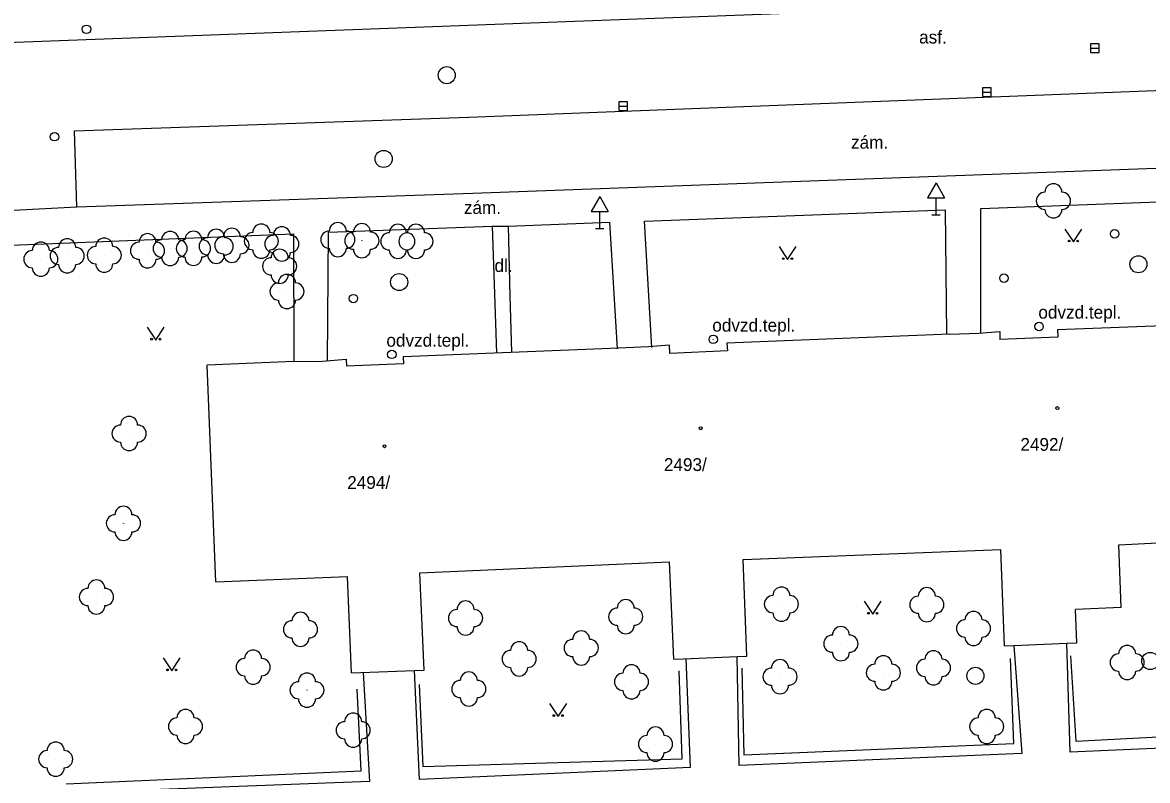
# Model space of a CAD drawing. Extents: x -737812 to -729375, y -1123000 to -1115500.
# Drawn here: x -736741.3 to -736675.6, y -1118850.5 to -1118806.2 of the extents above; entities that cross this region are included whole.
import ezdxf

# ---------------------------------------------------------------- set-up
doc = ezdxf.new("R2010")
doc.units = 0
for name, color, linetype in [('Doplněk polohopisu', 7, 'Continuous'), ('Doplňkové značky', 7, 'Continuous'), ('Hranice - ploty_ zdi', 7, 'Continuous'), ('Komunikace', 7, 'Continuous'), ('Pomocné popisy', 7, 'Continuous'), ('Popisy povr_ zn_ inž_ sítí', 7, 'Continuous'), ('Povr_ zn_ inž_ sítí - kan_', 7, 'Continuous'), ('Povr_ zn_ inž_ sítí - tep_', 7, 'Continuous'), ('Povr_ zn_ inž_ sítí - vod_', 7, 'Continuous'), ('Stavební objekty', 7, 'Continuous'), ('Zeleň', 7, 'Continuous'), ('Značky druhů budov', 7, 'Continuous'), ('Značky druhů pozemků', 7, 'Continuous'), ('Čísla popisná', 7, 'Continuous')]:
    doc.layers.add(name, color=color, linetype=linetype)

msp = doc.modelspace()

# ---------------------------------------------------------------- linework, layer by layer
at = {"layer": 'Doplněk polohopisu'}
for p, q in [((-736723.45, -1118818.44), (-736713.88, -1118818.08)), ((-736713.88, -1118818.08), (-736712.95, -1118818.08)), ((-736712.95, -1118818.08), (-736707.02, -1118817.85)), ((-736707.02, -1118817.85), (-736706.57, -1118825.25)), ((-736723.51, -1118825.98), (-736723.45, -1118818.44))]:
    msp.add_line(p, q, dxfattribs=at)
for points in [[(-736685.32, -1118824.36), (-736685.32, -1118817.05), (-736668.2, -1118816.4), (-736668.04, -1118820.7)], [(-736704.55, -1118825.18), (-736704.98, -1118817.79), (-736687.4, -1118817.13), (-736687.32, -1118824.39)], [(-736713.88, -1118818.08), (-736713.74, -1118822.04), (-736713.62, -1118825.5)], [(-736712.95, -1118818.08), (-736712.84, -1118822.16), (-736712.75, -1118825.46)], [(-736743.45, -1118851.41), (-736744.29, -1118850.47), (-736745.41, -1118819.32), (-736725.49, -1118818.53), (-736725.46, -1118825.99)], [(-736664.22, -1118838.88), (-736663.61, -1118848.12), (-736680.09, -1118848.85), (-736680.28, -1118842.47)], [(-736683.38, -1118842.6), (-736682.91, -1118848.92), (-736699.43, -1118849.63), (-736699.56, -1118843.25)], [(-736702.28, -1118849.74), (-736702.53, -1118843.37)], [(-736721.41, -1118844.18), (-736721.05, -1118850.56), (-736743.45, -1118851.41)], [(-736702.28, -1118849.74), (-736718.12, -1118850.44), (-736718.41, -1118844.06)]]:
    msp.add_lwpolyline(points, dxfattribs=at)
at = {"layer": 'Doplňkové značky'}
for p, q in [((-736687.93, -1118815.554), (-736688.43, -1118816.42)), ((-736687.93, -1118815.554), (-736687.43, -1118816.42)), ((-736707.59, -1118816.354), (-736708.09, -1118817.22)), ((-736707.59, -1118816.354), (-736707.09, -1118817.22)), ((-736688.43, -1118816.42), (-736687.43, -1118816.42)), ((-736687.93, -1118817.42), (-736687.93, -1118816.42)), ((-736708.09, -1118817.22), (-736707.09, -1118817.22)), ((-736707.59, -1118818.22), (-736707.59, -1118817.22)), ((-736688.18, -1118817.42), (-736687.68, -1118817.42)), ((-736707.84, -1118818.22), (-736707.34, -1118818.22))]:
    msp.add_line(p, q, dxfattribs=at)
at = {"layer": 'Hranice - ploty_ zdi'}
for points in [[(-736680.07, -1118843.2), (-736679.75, -1118848.2)], [(-736699.28, -1118843.93), (-736699.16, -1118849)], [(-736683.38, -1118848.34), (-736683.58, -1118843.36)], [(-736702.77, -1118849.23), (-736702.94, -1118844.08)], [(-736721.53, -1118849.94), (-736721.77, -1118845.15)], [(-736718.15, -1118844.88), (-736717.93, -1118849.69)], [(-736679.75, -1118848.2), (-736664.18, -1118847.39)], [(-736699.16, -1118849), (-736683.38, -1118848.34)], [(-736717.93, -1118849.69), (-736702.77, -1118849.23)], [(-736738.77, -1118850.69), (-736721.53, -1118849.94)]]:
    msp.add_lwpolyline(points, dxfattribs=at)
at = {"layer": 'Komunikace'}
for points in [[(-736672.41, -1118814.61), (-736715.01, -1118816.18), (-736738.15, -1118816.97), (-736745.56, -1118817.36), (-736745.93, -1118807.48), (-736683.08, -1118805.12), (-736679.17, -1118801.4)], [(-736738.15, -1118816.97), (-736738.29, -1118812.51), (-736715.25, -1118811.7), (-736672.6, -1118810.05)]]:
    msp.add_lwpolyline(points, dxfattribs=at)
at = {"layer": 'Povr_ zn_ inž_ sítí - kan_'}
for p, q in [((-736678.9, -1118807.67), (-736678.4, -1118807.67)), ((-736685.21, -1118810.25), (-736684.71, -1118810.25)), ((-736706.47, -1118811.06), (-736705.97, -1118811.06))]:
    msp.add_line(p, q, dxfattribs=at)
for points in [[(-736678.9, -1118807.921), (-736678.4, -1118807.921), (-736678.4, -1118807.42), (-736678.9, -1118807.42)], [(-736685.21, -1118810.501), (-736684.71, -1118810.501), (-736684.71, -1118810), (-736685.21, -1118810)], [(-736706.47, -1118811.311), (-736705.97, -1118811.311), (-736705.97, -1118810.81), (-736706.47, -1118810.81)]]:
    msp.add_lwpolyline(points, close=True, dxfattribs=at)
for centre in [(-736716.53, -1118809.25), (-736720.22, -1118814.15), (-736676.1, -1118820.31), (-736719.31, -1118821.35), (-736675.41, -1118843.51), (-736685.63, -1118844.38)]:
    msp.add_circle(centre, 0.5, dxfattribs=at)
at = {"layer": 'Povr_ zn_ inž_ sítí - tep_'}
for centre, radius in [((-736681.91, -1118823.95), 0.25), ((-736681.91, -1118823.95), 0.0005), ((-736700.951, -1118824.7), 0.25), ((-736700.951, -1118824.7), 0.0005), ((-736719.741, -1118825.58), 0.25), ((-736719.741, -1118825.58), 0.0005)]:
    msp.add_circle(centre, radius, dxfattribs=at)
at = {"layer": 'Povr_ zn_ inž_ sítí - vod_'}
for centre in [(-736737.59, -1118806.57), (-736739.46, -1118812.85), (-736677.49, -1118818.53), (-736683.96, -1118821.12), (-736721.99, -1118822.32)]:
    msp.add_circle(centre, 0.25, dxfattribs=at)
at = {"layer": 'Stavební objekty'}
for points in [[(-736680.84, -1118824.13), (-736673.62, -1118823.85), (-736673.32, -1118823.84), (-736672.88, -1118823.82)], [(-736680.84, -1118824.13), (-736680.82, -1118824.57)], [(-736687.13, -1118824.4), (-736700.15, -1118824.93)], [(-736687.13, -1118824.4), (-736685.43, -1118824.33)], [(-736685.43, -1118824.33), (-736684.21, -1118824.25)], [(-736684.21, -1118824.25), (-736684.21, -1118824.7)], [(-736680.82, -1118824.57), (-736684.21, -1118824.7)], [(-736706.5, -1118825.21), (-736719.08, -1118825.72)], [(-736704.74, -1118825.14), (-736706.5, -1118825.21)], [(-736703.52, -1118825.05), (-736704.74, -1118825.14)], [(-736703.49, -1118825.52), (-736703.52, -1118825.05)], [(-736700.13, -1118825.38), (-736703.49, -1118825.52)], [(-736700.15, -1118824.93), (-736700.13, -1118825.38)], [(-736725.46, -1118825.99), (-736730.53, -1118826.21)], [(-736725.46, -1118825.99), (-736723.8, -1118825.98)], [(-736723.8, -1118825.98), (-736722.41, -1118825.86)], [(-736722.41, -1118825.86), (-736722.39, -1118826.27)], [(-736719.06, -1118826.14), (-736722.39, -1118826.27)], [(-736719.08, -1118825.72), (-736719.06, -1118826.14)], [(-736730.02, -1118838.88), (-736730.53, -1118826.21)], [(-736677.25, -1118836.72), (-736672.36, -1118836.46)], [(-736699.21, -1118837.58), (-736684.15, -1118836.99)], [(-736683.93, -1118842.63), (-736684.15, -1118836.99)], [(-736677.11, -1118840.39), (-736677.25, -1118836.72)], [(-736718.1, -1118838.36), (-736703.51, -1118837.72)], [(-736703.26, -1118843.4), (-736703.51, -1118837.72)], [(-736698.99, -1118843.23), (-736699.21, -1118837.58)], [(-736730.02, -1118838.88), (-736722.33, -1118838.57)], [(-736722.1, -1118844.21), (-736722.33, -1118838.57)], [(-736717.85, -1118844.04), (-736718.1, -1118838.36)], [(-736677.11, -1118840.39), (-736679.78, -1118840.49)], [(-736679.7, -1118842.44), (-736679.78, -1118840.49)], [(-736683.93, -1118842.63), (-736683.38, -1118842.6), (-736680.28, -1118842.47), (-736679.7, -1118842.44)], [(-736703.26, -1118843.4), (-736702.7, -1118843.38), (-736699.56, -1118843.25), (-736698.99, -1118843.23)], [(-736722.1, -1118844.21), (-736721.55, -1118844.19), (-736718.41, -1118844.06), (-736717.85, -1118844.04)]]:
    msp.add_lwpolyline(points, dxfattribs=at)
at = {"layer": 'Zeleň'}
for centre in [(-736681.07, -1118816.6), (-736727.37, -1118818.96), (-736722.9, -1118818.87), (-736721.49, -1118818.93), (-736734.02, -1118819.52), (-736732.7, -1118819.39), (-736731.34, -1118819.38), (-736730.01, -1118819.26), (-736729.09, -1118819.2), (-736726.17, -1118819.12), (-736719.39, -1118818.97), (-736718.33, -1118818.97), (-736740.26, -1118820.01), (-736738.72, -1118819.82), (-736736.55, -1118819.78), (-736726.3, -1118820.43), (-736725.87, -1118821.9), (-736735.1, -1118830.21), (-736735.43, -1118835.46), (-736737.01, -1118839.77), (-736696.97, -1118840.19), (-736688.47, -1118840.22), (-736715.43, -1118841), (-736706.07, -1118840.92), (-736725.08, -1118841.66), (-736685.74, -1118841.61), (-736693.49, -1118842.5), (-736708.67, -1118842.75), (-736727.85, -1118843.87), (-736712.3, -1118843.39), (-736688.08, -1118843.91), (-736676.76, -1118843.6), (-736697.05, -1118844.43), (-736691.01, -1118844.2), (-736724.7, -1118845.22), (-736715.24, -1118845.15), (-736705.73, -1118844.73), (-736731.8, -1118847.34), (-736722, -1118847.56), (-736684.97, -1118847.34), (-736704.33, -1118848.37), (-736739.39, -1118849.25)]:
    msp.add_circle(centre, 0.0005, dxfattribs=at)
for centre, start, end in [((-736681.07, -1118816.1), 360, 179.99999), ((-736681.57, -1118816.6), 89.99999, 269.99999), ((-736680.57, -1118816.6), 270, 89.99999), ((-736681.07, -1118817.1), 179.99999, 359.99999), ((-736730.01, -1118818.76), 360, 179.99999), ((-736729.09, -1118818.7), 360, 179.99999), ((-736727.37, -1118818.46), 360, 179.99999), ((-736726.17, -1118818.62), 360, 179.99999), ((-736722.9, -1118818.37), 360, 179.99999), ((-736721.49, -1118818.43), 360, 179.99999), ((-736719.39, -1118818.47), 360, 179.99999), ((-736718.33, -1118818.47), 360, 179.99999), ((-736738.72, -1118819.32), 360, 179.99999), ((-736736.55, -1118819.28), 360, 179.99999), ((-736734.02, -1118819.02), 360, 179.99999), ((-736733.2, -1118819.39), 89.99999, 269.99999), ((-736732.7, -1118818.89), 360, 179.99999), ((-736731.84, -1118819.38), 89.99999, 269.99999), ((-736732.2, -1118819.39), 270, 89.99999), ((-736731.34, -1118818.88), 360, 179.99999), ((-736730.51, -1118819.26), 89.99999, 269.99999), ((-736730.84, -1118819.38), 270, 89.99999), ((-736729.59, -1118819.2), 89.99999, 269.99999), ((-736729.51, -1118819.26), 270, 89.99999), ((-736728.59, -1118819.2), 270, 89.99999), ((-736727.87, -1118818.96), 89.99999, 269.99999), ((-736726.67, -1118819.12), 89.99999, 269.99999), ((-736726.87, -1118818.96), 270, 89.99999), ((-736725.67, -1118819.12), 270, 89.99999), ((-736723.4, -1118818.87), 89.99999, 269.99999), ((-736721.99, -1118818.93), 89.99999, 269.99999), ((-736722.4, -1118818.87), 270, 89.99999), ((-736720.99, -1118818.93), 270, 89.99999), ((-736719.89, -1118818.97), 89.99999, 269.99999), ((-736718.83, -1118818.97), 89.99999, 269.99999), ((-736718.89, -1118818.97), 270, 89.99999), ((-736717.83, -1118818.97), 270, 89.99999), ((-736740.76, -1118820.01), 89.99999, 269.99999), ((-736740.26, -1118819.51), 360, 179.99999), ((-736739.76, -1118820.01), 270, 89.99999), ((-736739.22, -1118819.82), 89.99999, 269.99999), ((-736738.22, -1118819.82), 270, 89.99999), ((-736737.05, -1118819.78), 89.99999, 269.99999), ((-736736.05, -1118819.78), 270, 89.99999), ((-736734.52, -1118819.52), 89.99999, 269.99999), ((-736733.52, -1118819.52), 270, 89.99999), ((-736727.37, -1118819.46), 179.99999, 359.99999), ((-736726.3, -1118819.93), 360, 179.99999), ((-736722.9, -1118819.37), 179.99999, 359.99999), ((-736721.49, -1118819.43), 179.99999, 359.99999), ((-736719.39, -1118819.47), 179.99999, 359.99999), ((-736718.33, -1118819.47), 179.99999, 359.99999), ((-736734.02, -1118820.02), 179.99999, 359.99999), ((-736732.7, -1118819.89), 179.99999, 359.99999), ((-736731.34, -1118819.88), 179.99999, 359.99999), ((-736730.01, -1118819.76), 179.99999, 359.99999), ((-736729.09, -1118819.7), 179.99999, 359.99999), ((-736726.8, -1118820.43), 89.99999, 269.99999), ((-736726.17, -1118819.62), 179.99999, 359.99999), ((-736725.8, -1118820.43), 270, 89.99999), ((-736740.26, -1118820.51), 179.99999, 359.99999), ((-736738.72, -1118820.32), 179.99999, 359.99999), ((-736736.55, -1118820.28), 179.99999, 359.99999), ((-736726.3, -1118820.93), 179.99999, 359.99999), ((-736725.87, -1118821.4), 360, 179.99999), ((-736726.37, -1118821.9), 89.99999, 269.99999), ((-736725.37, -1118821.9), 270, 89.99999), ((-736725.87, -1118822.4), 179.99999, 359.99999), ((-736735.1, -1118829.71), 0, 179.99999), ((-736735.6, -1118830.21), 89.99999, 269.99999), ((-736734.6, -1118830.21), 270, 89.99999), ((-736735.1, -1118830.71), 179.99999, 359.99999), ((-736735.43, -1118834.96), 0, 179.99999), ((-736735.93, -1118835.46), 89.99999, 269.99999), ((-736734.93, -1118835.46), 270, 89.99999), ((-736735.43, -1118835.96), 179.99999, 359.99999), ((-736737.51, -1118839.77), 89.99999, 269.99999), ((-736737.01, -1118839.27), 0, 179.99999), ((-736736.51, -1118839.77), 270, 89.99999), ((-736696.97, -1118839.69), 360, 179.99999), ((-736688.47, -1118839.72), 360, 179.99999), ((-736715.43, -1118840.5), 360, 179.99999), ((-736706.07, -1118840.42), 360, 179.99999), ((-736697.47, -1118840.19), 89.99999, 269.99999), ((-736696.47, -1118840.19), 270, 89.99999), ((-736688.97, -1118840.22), 89.99999, 269.99999), ((-736687.97, -1118840.22), 270, 89.99999), ((-736737.01, -1118840.27), 179.99999, 359.99999), ((-736725.08, -1118841.16), 360, 179.99999), ((-736715.93, -1118841), 89.99999, 269.99999), ((-736714.93, -1118841), 270, 89.99999), ((-736706.57, -1118840.92), 89.99999, 269.99999), ((-736705.57, -1118840.92), 270, 89.99999), ((-736685.74, -1118841.11), 360, 179.99999), ((-736725.58, -1118841.66), 89.99999, 269.99999), ((-736724.58, -1118841.66), 270, 89.99999), ((-736696.97, -1118840.69), 179.99999, 359.99999), ((-736688.47, -1118840.72), 179.99999, 359.99999), ((-736686.24, -1118841.61), 89.99999, 269.99999), ((-736685.24, -1118841.61), 270, 89.99999), ((-736715.43, -1118841.5), 179.99999, 359.99999), ((-736708.67, -1118842.25), 360, 179.99999), ((-736706.07, -1118841.42), 179.99999, 359.99999), ((-736693.49, -1118842), 360, 179.99999), ((-736725.08, -1118842.16), 179.99999, 359.99999), ((-736712.3, -1118842.89), 360, 179.99999), ((-736709.17, -1118842.75), 89.99999, 269.99999), ((-736708.17, -1118842.75), 270, 89.99999), ((-736693.99, -1118842.5), 89.99999, 269.99999), ((-736692.99, -1118842.5), 270, 89.99999), ((-736685.74, -1118842.11), 179.99999, 359.99999), ((-736676.76, -1118843.1), 360, 179.99999), ((-736727.85, -1118843.37), 360, 179.99999), ((-736712.8, -1118843.39), 89.99999, 269.99999), ((-736711.8, -1118843.39), 270, 89.99999), ((-736708.67, -1118843.25), 179.99999, 359.99999), ((-736693.49, -1118843), 179.99999, 359.99999), ((-736691.01, -1118843.7), 360, 179.99999), ((-736688.08, -1118843.41), 360, 179.99999), ((-736677.26, -1118843.6), 89.99999, 269.99999), ((-736676.26, -1118843.6), 270, 89.99999), ((-736728.35, -1118843.87), 89.99999, 269.99999), ((-736727.35, -1118843.87), 270, 89.99999), ((-736712.3, -1118843.89), 179.99999, 359.99999), ((-736705.73, -1118844.23), 360, 179.99999), ((-736697.55, -1118844.43), 89.99999, 269.99999), ((-736697.05, -1118843.93), 360, 179.99999), ((-736696.55, -1118844.43), 270, 89.99999), ((-736691.51, -1118844.2), 89.99999, 269.99999), ((-736690.51, -1118844.2), 270, 89.99999), ((-736688.58, -1118843.91), 89.99999, 269.99999), ((-736687.58, -1118843.91), 270, 89.99999), ((-736727.85, -1118844.37), 179.99999, 359.99999), ((-736724.7, -1118844.72), 360, 179.99999), ((-736715.24, -1118844.65), 360, 179.99999), ((-736706.23, -1118844.73), 89.99999, 269.99999), ((-736705.23, -1118844.73), 270, 89.99999), ((-736688.08, -1118844.41), 179.99999, 359.99999), ((-736676.76, -1118844.1), 179.99999, 359.99999), ((-736725.2, -1118845.22), 89.99999, 269.99999), ((-736724.2, -1118845.22), 270, 89.99999), ((-736715.74, -1118845.15), 89.99999, 269.99999), ((-736714.74, -1118845.15), 270, 89.99999), ((-736705.73, -1118845.23), 179.99999, 359.99999), ((-736697.05, -1118844.93), 179.99999, 359.99999), ((-736691.01, -1118844.7), 179.99999, 359.99999), ((-736724.7, -1118845.72), 179.99999, 359.99999), ((-736715.24, -1118845.65), 179.99999, 359.99999), ((-736731.8, -1118846.84), 0, 179.99999), ((-736722, -1118847.06), 360, 179.99999), ((-736684.97, -1118846.84), 0, 179.99999), ((-736732.3, -1118847.34), 89.99999, 269.99999), ((-736731.3, -1118847.34), 270, 89.99999), ((-736722.5, -1118847.56), 89.99999, 269.99999), ((-736721.5, -1118847.56), 270, 89.99999), ((-736685.47, -1118847.34), 89.99999, 269.99999), ((-736684.47, -1118847.34), 270, 89.99999), ((-736731.8, -1118847.84), 179.99999, 359.99999), ((-736704.83, -1118848.37), 89.99999, 269.99999), ((-736704.33, -1118847.87), 0, 179.99999), ((-736703.83, -1118848.37), 270, 89.99999), ((-736684.97, -1118847.84), 179.99999, 359.99999), ((-736739.39, -1118848.75), 360, 179.99999), ((-736722, -1118848.06), 179.99999, 359.99999), ((-736739.89, -1118849.25), 89.99999, 269.99999), ((-736738.89, -1118849.25), 270, 89.99999), ((-736704.33, -1118848.87), 179.99999, 359.99999), ((-736739.39, -1118849.75), 179.99999, 359.99999)]:
    msp.add_arc(centre, 0.5, start, end, dxfattribs=at)
at = {"layer": 'Značky druhů budov'}
for centre in [(-736680.84, -1118828.72), (-736701.68, -1118829.9), (-736720.17, -1118830.95)]:
    msp.add_circle(centre, 0.0875, dxfattribs=at)
at = {"layer": 'Značky druhů pozemků'}
for points in [[(-736680.4, -1118818.25), (-736679.9, -1118819), (-736679.4, -1118818.25)], [(-736697.11, -1118819.28), (-736696.61, -1118820.03), (-736696.11, -1118819.28)], [(-736734.04, -1118823.99), (-736733.54, -1118824.74), (-736733.04, -1118823.99)], [(-736692.13, -1118840.02), (-736691.63, -1118840.77), (-736691.13, -1118840.02)], [(-736733.11, -1118843.33), (-736732.61, -1118844.08), (-736732.11, -1118843.33)], [(-736710.52, -1118846), (-736710.02, -1118846.75), (-736709.52, -1118846)]]:
    msp.add_lwpolyline(points, dxfattribs=at)
for centre in [(-736680.15, -1118818.95), (-736679.65, -1118818.95), (-736696.86, -1118819.98), (-736696.36, -1118819.98), (-736733.79, -1118824.69), (-736733.29, -1118824.69), (-736691.88, -1118840.72), (-736691.38, -1118840.72), (-736732.86, -1118844.03), (-736732.36, -1118844.03), (-736710.27, -1118846.7), (-736709.77, -1118846.7)]:
    msp.add_circle(centre, 0.05, dxfattribs=at)

# ---------------------------------------------------------------- texts
at = {"layer": 'Pomocné popisy'}
for s, p in [('asf.', (-736688.92, -1118807.4)), ('zám.', (-736692.9, -1118813.55)), ('zám.', (-736715.53, -1118817.37)), ('dl.', (-736713.74, -1118820.76))]:
    msp.add_text(s, height=0.75, dxfattribs=at).set_placement(p)
at = {"layer": 'Popisy povr_ zn_ inž_ sítí'}
for p in [(-736681.95, -1118823.49), (-736701.01, -1118824.25), (-736720.06, -1118825.13)]:
    msp.add_text('odvzd.tepl.', height=0.75, dxfattribs=at).set_placement(p)
at = {"layer": 'Čísla popisná'}
for s, p in [('2492/', (-736683, -1118831.22)), ('2493/', (-736703.84, -1118832.4)), ('2494/', (-736722.35, -1118833.45))]:
    msp.add_text(s, height=0.75, dxfattribs=at).set_placement(p)

doc.saveas('drawing.dxf')
